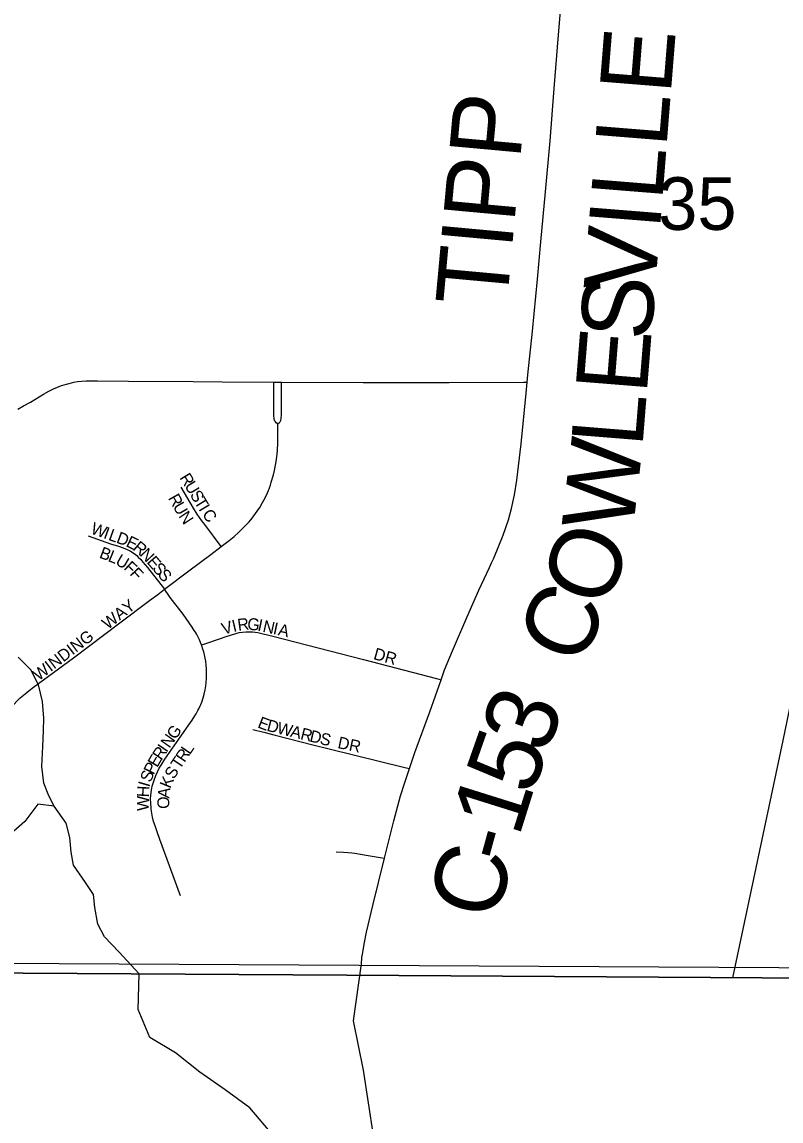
# Model space of a CAD drawing. Extents: x 0 to 680, y 0 to 440.
# Drawn here: x 507.47 to 518.1, y 186.12 to 201.53 of the extents above; entities that cross this region are included whole.
import ezdxf

# ---------------------------------------------------------------- set-up
doc = ezdxf.new("R2010")
doc.units = 0
for name, color, linetype in [('GM_X_Adjacent_County', 7, 'Continuous'), ('GM_X_County', 7, 'Continuous'), ('GM_X_County_Road', 7, 'Continuous'), ('GM_X_County_Road_Text', 7, 'Continuous'), ('GM_X_County_Subdivision', 7, 'Continuous'), ('GM_X_Minor_River', 7, 'Continuous'), ('GM_X_Rail_Line', 7, 'Continuous'), ('GM_X_Section', 7, 'Continuous'), ('GM_X_Section_Text', 7, 'Continuous'), ('GM_X_Township', 7, 'Continuous'), ('GM_X_Township_Road', 7, 'Continuous'), ('GM_X_Township_Subdivision', 7, 'Continuous'), ('GM_X_Township_Subdivision_Text', 7, 'Continuous')]:
    doc.layers.add(name, color=color, linetype=linetype)

msp = doc.modelspace()

# ---------------------------------------------------------------- linework, layer by layer
at = {"layer": 'GM_X_Adjacent_County'}
for points in [[(345.039, 177.346), (520.893, 177.346), (521.309, 177.976), (521.849, 179.233), (522.757, 181.343), (525.036, 184.716), (526.665, 186.39), (528.059, 188.064), (519.299, 188.118), (512.018, 188.164), (499.168, 188.244), (489.489, 188.304), (462.863, 188.461), (453.715, 188.46)], [(453.715, 188.46), (462.863, 188.461), (489.489, 188.304), (499.168, 188.244), (512.018, 188.164), (519.299, 188.118), (528.059, 188.064), (526.665, 186.39), (525.036, 184.716), (522.757, 181.343), (521.849, 179.233), (521.309, 177.976), (520.893, 177.346), (583.052, 177.346)]]:
    msp.add_lwpolyline(points, dxfattribs=at)
at = {"layer": 'GM_X_County'}
for points in [[(345.039, 177.346), (520.893, 177.346), (521.309, 177.976), (521.849, 179.233), (522.757, 181.343), (525.036, 184.716), (526.665, 186.39), (528.059, 188.064), (519.299, 188.118), (512.018, 188.164), (499.168, 188.244), (489.489, 188.304), (462.863, 188.461), (453.715, 188.46)], [(453.715, 188.46), (462.863, 188.461), (489.489, 188.304), (499.168, 188.244), (512.018, 188.164), (519.299, 188.118), (528.059, 188.064), (526.665, 186.39), (525.036, 184.716), (522.757, 181.343), (521.849, 179.233), (521.309, 177.976), (520.893, 177.346), (583.052, 177.346)]]:
    msp.add_lwpolyline(points, dxfattribs=at)
at = {"layer": 'GM_X_County_Road'}
for points in [[(514.549, 196.478), (514.559, 196.582), (514.621, 197.192), (514.692, 197.922), (514.738, 198.445), (514.806, 199.143), (514.868, 199.862), (514.926, 200.594), (514.986, 201.347), (515.009, 201.619), (515.037, 201.99), (515.05, 202.291), (515.055, 202.49), (515.058, 202.709), (515.058, 202.928), (515.062, 203.278), (515.063, 203.475), (515.068, 203.924), (515.086, 204.449), (515.088, 204.776), (515.089, 205.313), (515.093, 205.455), (515.106, 205.992), (515.107, 206.166)], [(513.341, 192.306), (513.389, 192.444), (513.499, 192.714), (513.704, 193.18), (513.869, 193.563), (514.018, 193.879), (514.049, 193.946), (514.078, 194.012), (514.209, 194.334), (514.287, 194.55), (514.33, 194.706), (514.371, 194.898), (514.404, 195.103), (514.464, 195.613), (514.534, 196.323), (514.549, 196.478)], [(512.898, 191.063), (512.972, 191.285), (513.183, 191.859), (513.341, 192.306)], [(512.547, 189.805), (512.574, 189.917), (512.677, 190.331), (512.773, 190.679), (512.833, 190.867), (512.898, 191.063)], [(512.226, 188.325), (512.232, 188.415), (512.238, 188.46), (512.252, 188.542), (512.264, 188.601), (512.297, 188.768), (512.384, 189.142), (512.547, 189.805)]]:
    msp.add_lwpolyline(points, dxfattribs=at)
at = {"layer": 'GM_X_County_Subdivision'}
for points in [[(511.873, 189.893), (511.975, 189.889), (512.04, 189.885), (512.088, 189.881), (512.134, 189.876), (512.289, 189.85)], [(512.289, 189.85), (512.488, 189.815), (512.547, 189.805)]]:
    msp.add_lwpolyline(points, dxfattribs=at)
at = {"layer": 'GM_X_Minor_River'}
for points in [[(507.917, 190.534), (507.846, 190.682), (507.774, 190.857), (507.744, 191.091), (507.76, 191.372), (507.77, 191.593), (507.772, 191.767), (507.755, 192.002), (507.697, 192.237), (507.593, 192.445), (507.415, 192.622)], [(509.109, 188.187), (508.828, 188.488), (508.624, 188.705), (508.532, 188.88), (508.488, 189.115), (508.47, 189.295), (508.359, 189.464), (508.188, 189.707), (508.157, 189.888), (508.139, 190.096), (508.088, 190.297), (507.917, 190.534), (507.69, 190.563), (507.507, 190.318), (507.311, 190.146)], [(511.563, 184.888), (511.362, 185.23), (511.182, 185.565), (511.001, 185.907), (510.659, 186.309), (510.317, 186.557), (509.962, 186.805), (509.62, 187.08), (509.258, 187.294), (509.098, 187.683), (509.109, 188.187)]]:
    msp.add_lwpolyline(points, dxfattribs=at)
at = {"layer": 'GM_X_Rail_Line'}
msp.add_lwpolyline([(517.428, 188.131), (518.134, 191.453), (519.378, 197.467), (519.854, 199.812), (519.978, 200.427), (520.069, 201.042), (520.154, 201.733), (520.212, 202.486), (520.245, 203.162), (520.235, 203.844), (520.212, 204.483), (520.174, 205.145), (520.107, 205.717), (520.04, 206.241), (519.83, 207.485), (519.668, 208.186), (519.218, 210.245), (515.811, 225.596)], dxfattribs=at)
at = {"layer": 'GM_X_Section'}
msp.add_lwpolyline([(507.335, 206.149), (525.203, 206.122), (524.801, 188.232), (507.142, 188.331)], close=True, dxfattribs=at)
at = {"layer": 'GM_X_Township'}
for points in [[(397.702, 177.346), (520.893, 177.346), (521.309, 177.976), (521.849, 179.233), (522.757, 181.343), (525.036, 184.716), (526.665, 186.39), (528.059, 188.064), (519.299, 188.118), (512.018, 188.164), (499.168, 188.244), (489.489, 188.304), (462.863, 188.461), (453.715, 188.46)], [(519.299, 188.118), (512.018, 188.164), (499.168, 188.244), (489.489, 188.304), (462.863, 188.461), (453.715, 188.46)]]:
    msp.add_lwpolyline(points, dxfattribs=at)
at = {"layer": 'GM_X_Township_Road'}
for points in [[(507.408, 196.1), (507.49, 196.144), (507.585, 196.199), (507.768, 196.31), (507.846, 196.353), (507.909, 196.385), (508.023, 196.43), (508.128, 196.461), (508.192, 196.478), (508.247, 196.487), (508.304, 196.493), (508.368, 196.497), (508.527, 196.498), (508.959, 196.491), (509.867, 196.488), (510.271, 196.481), (510.995, 196.478)], [(510.995, 196.478), (511.106, 196.478)], [(511.106, 196.478), (512.25, 196.473), (513.454, 196.474), (514.498, 196.478), (514.549, 196.478)], [(510.849, 182.963), (511.505, 184.179), (511.828, 184.628), (512.318, 185.38), (512.403, 185.626), (512.396, 185.92), (512.254, 186.833), (512.114, 187.525), (512.226, 188.325)]]:
    msp.add_lwpolyline(points, dxfattribs=at)
at = {"layer": 'GM_X_Township_Subdivision'}
for points in [[(511.053, 195.893), (511.031, 195.906), (511.019, 195.92), (511.011, 195.933), (511.008, 195.944), (511.003, 195.959), (511, 195.976), (510.998, 195.996), (510.997, 196.021), (510.995, 196.335), (510.995, 196.478)], [(511.053, 195.893), (511.067, 195.904), (511.075, 195.911), (511.08, 195.916), (511.085, 195.924), (511.09, 195.932), (511.095, 195.947), (511.099, 195.965), (511.101, 195.982), (511.103, 196.009), (511.105, 196.421), (511.106, 196.478)], [(510.261, 194.175), (510.369, 194.258), (510.44, 194.316), (510.503, 194.369), (510.551, 194.416), (510.597, 194.462), (510.65, 194.521), (510.692, 194.572), (510.763, 194.668), (510.8, 194.722), (510.839, 194.793), (510.874, 194.858), (510.907, 194.927), (510.921, 194.96), (510.949, 195.035), (510.962, 195.075), (510.992, 195.181), (511.007, 195.241), (511.028, 195.366), (511.043, 195.47), (511.047, 195.518), (511.053, 195.627), (511.054, 195.703), (511.053, 195.893)], [(510.261, 194.175), (510.028, 194.481), (509.989, 194.534), (509.954, 194.583), (509.923, 194.628), (509.872, 194.71), (509.699, 195.008)], [(508.393, 194.322), (508.709, 194.213), (508.82, 194.179), (508.887, 194.155), (508.942, 194.132), (508.99, 194.109), (509.039, 194.076), (509.076, 194.046), (509.098, 194.027), (509.133, 193.99), (509.162, 193.957), (509.227, 193.878), (509.466, 193.575)], [(509.466, 193.575), (509.806, 193.834), (510.114, 194.063), (510.261, 194.175)], [(507.264, 191.849), (507.319, 191.92), (507.356, 191.963), (507.395, 192.005), (507.443, 192.051), (507.511, 192.111), (507.567, 192.155), (507.631, 192.203), (508.19, 192.616), (508.84, 193.105), (509.257, 193.416), (509.37, 193.502), (509.466, 193.575)], [(509.984, 192.795), (509.971, 192.828), (509.955, 192.864), (509.936, 192.905), (509.913, 192.949), (509.899, 192.972), (509.882, 192.999), (509.852, 193.045), (509.725, 193.224), (509.545, 193.459), (509.526, 193.486), (509.466, 193.575)], [(509.984, 192.795), (510.014, 192.805), (510.085, 192.829), (510.343, 192.918), (510.509, 192.968), (510.604, 192.98), (510.7, 192.979), (510.774, 192.967), (510.985, 192.916), (512.254, 192.591), (513.275, 192.323), (513.341, 192.306)], [(509.69, 189.276), (509.4, 190.066), (509.36, 190.176), (509.332, 190.26), (509.313, 190.322), (509.297, 190.381), (509.292, 190.407), (509.282, 190.464), (509.278, 190.502), (509.272, 190.58), (509.271, 190.631), (509.273, 190.687), (509.282, 190.761), (509.294, 190.816), (509.305, 190.858), (509.318, 190.901), (509.343, 190.965), (509.366, 191.017), (509.392, 191.068), (509.426, 191.125), (509.47, 191.192), (509.667, 191.472), (509.806, 191.673), (509.852, 191.74), (509.891, 191.8), (509.909, 191.831), (509.933, 191.874), (509.947, 191.899), (509.967, 191.94), (509.975, 191.96), (509.987, 191.992), (510.006, 192.051), (510.021, 192.106), (510.034, 192.164), (510.042, 192.223), (510.047, 192.26), (510.052, 192.334), (510.054, 192.395), (510.052, 192.458), (510.049, 192.512), (510.042, 192.567), (510.036, 192.607), (510.025, 192.655), (510.014, 192.699), (510.008, 192.72), (509.984, 192.795)], [(510.705, 191.611), (510.855, 191.572), (511.014, 191.531), (511.543, 191.396), (511.774, 191.338), (512.832, 191.079), (512.898, 191.063)]]:
    msp.add_lwpolyline(points, dxfattribs=at)

# ---------------------------------------------------------------- texts
at = {"layer": 'GM_X_County_Road_Text'}
for s, height, rotation, p in [('E', 1.001, 85.418, (516.559, 200.501)), ('TIPP', 1.0014, 84.7747, (514.259, 197.512)), ('L', 1.001, 85.4232, (516.499, 199.754)), ('L', 1.001, 85.418, (516.44, 199.008)), ('I', 1.001, 85.4215, (516.407, 198.598)), ('V', 1.001, 85.4204, (516.336, 197.719)), ('S', 1.001, 85.4198, (516.282, 197.046)), ('E', 1.001, 85.4037, (516.222, 196.299)), ('L', 1.001, 85.3864, (516.162, 195.552)), ('W', 1.001, 83.4544, (516.026, 194.363)), ('O', 1.001, 69.4172, (515.654, 193.278)), ('C', 1.001, 65.5675, (515.286, 192.461)), ('3', 1.001, 69.8377, (514.814, 191.242)), ('5', 1.001, 70.6007, (514.611, 190.664)), ('1', 1.001, 72.5698, (514.429, 190.084)), ('-', 1.001, 74.6336, (514.323, 189.696)), ('C', 1.001, 75.8208, (514.122, 188.904))]:
    msp.add_text(s, height=height, rotation=rotation, dxfattribs=at).set_placement(p)
at = {"layer": 'GM_X_Section_Text'}
msp.add_text('35', height=0.7377, rotation=0, dxfattribs=at).set_placement((516.384, 198.612))
at = {"layer": 'GM_X_Township_Subdivision_Text'}
for s, height, rotation, p in [('R', 0.167, 301.3053, (509.67, 195.139)), ('U', 0.167, 301.2767, (509.739, 195.026)), ('R', 0.167, 299.1183, (509.51, 194.854)), ('S', 0.167, 301.3267, (509.815, 194.901)), ('T', 0.167, 301.2871, (509.876, 194.8)), ('U', 0.167, 299.984, (509.576, 194.736)), ('I', 0.167, 301.2998, (509.937, 194.7)), ('N', 0.167, 303.3749, (509.655, 194.6)), ('C', 0.167, 306.2239, (509.984, 194.624)), ('W', 0.167, 340.0657, (508.42, 194.36)), ('I', 0.167, 340.058, (508.599, 194.295)), ('L', 0.167, 340.0693, (508.668, 194.27)), ('D', 0.167, 340.058, (508.779, 194.23)), ('E', 0.167, 334.7792, (508.913, 194.181)), ('R', 0.167, 320.5209, (509.01, 194.137)), ('B', 0.167, 339.0802, (508.54, 194.021)), ('L', 0.167, 337.8383, (508.662, 193.974)), ('N', 0.167, 313.6398, (509.108, 194.056)), ('U', 0.167, 329.5705, (508.765, 193.932)), ('F', 0.167, 317.3284, (508.884, 193.864)), ('E', 0.167, 310.8621, (509.208, 193.952)), ('S', 0.167, 310.4265, (509.285, 193.863)), ('F', 0.167, 312.7974, (508.968, 193.786)), ('S', 0.167, 310.3968, (509.361, 193.774)), ('WAY', 0.1669, 37.5655, (508.669, 193.004)), ('R', 0.167, 7.7334, (510.499, 192.991)), ('G', 0.167, 354.8679, (510.62, 193.009)), ('V', 0.167, 16.1465, (510.292, 192.935)), ('I', 0.167, 13.1454, (510.431, 192.975)), ('I', 0.167, 348.3601, (510.761, 192.996)), ('N', 0.167, 347.5755, (510.832, 192.981)), ('I', 0.167, 347.4902, (510.976, 192.95)), ('A', 0.167, 347.472, (511.047, 192.934)), ('WINDING', 0.1669, 37.2331, (507.701, 192.285)), ('DR', 0.1669, 344.474, (512.383, 192.598)), ('E', 0.167, 339.0763, (510.759, 191.641)), ('G', 0.167, 55.0125, (509.618, 191.458)), ('D', 0.167, 345.4892, (510.888, 191.593)), ('W', 0.167, 346.1967, (511.032, 191.556)), ('A', 0.167, 346.2047, (511.218, 191.51)), ('R', 0.167, 346.1935, (511.36, 191.475)), ('N', 0.167, 55.0187, (509.534, 191.338)), ('D', 0.167, 346.1914, (511.488, 191.444)), ('S', 0.167, 346.1956, (511.631, 191.409)), ('DR', 0.1669, 348.1128, (511.882, 191.35)), ('R', 0.167, 56.7073, (509.421, 191.168)), ('I', 0.167, 55.4735, (509.493, 191.278)), ('R', 0.167, 55.6903, (509.744, 191.138)), ('L', 0.167, 55.4535, (509.819, 191.247)), ('E', 0.167, 59.6688, (509.362, 191.068)), ('T', 0.167, 56.8479, (509.68, 191.04)), ('S', 0.167, 68.579, (509.271, 190.859)), ('P', 0.167, 64.0703, (509.313, 190.966)), ('S', 0.167, 59.8891, (509.599, 190.903)), ('I', 0.167, 73.4661, (509.251, 190.793)), ('K', 0.167, 67.3179, (509.545, 190.773)), ('H', 0.167, 86.9826, (509.245, 190.656)), ('A', 0.167, 83.5162, (509.532, 190.639)), ('W', 0.167, 89.7142, (509.245, 190.467)), ('O', 0.167, 89.9563, (509.532, 190.497))]:
    msp.add_text(s, height=height, rotation=rotation, dxfattribs=at).set_placement(p)

doc.saveas('drawing.dxf')
